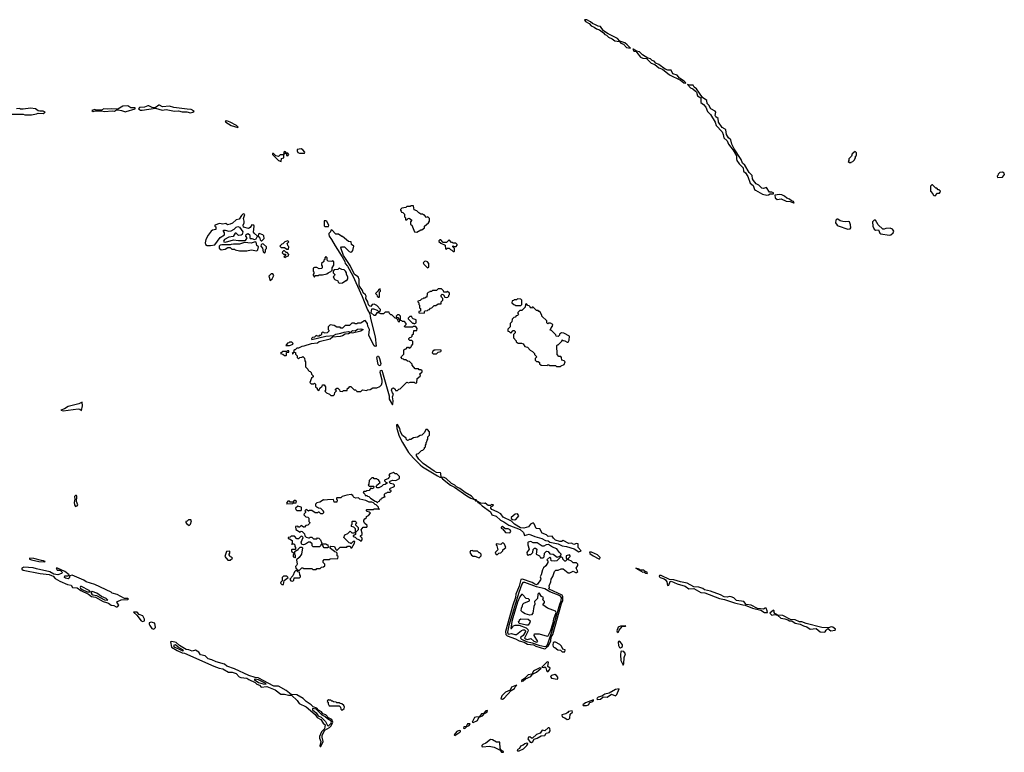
# Model space of a CAD drawing. Extents: x 2769579 to 2883812, y 684207 to 828660.
# Tile 503 of 505: x 2858824 to 2870658, y 810074 to 818875. Entities that reach past the tile are written whole.
import ezdxf

# ---------------------------------------------------------------- set-up
doc = ezdxf.new("R2010")
doc.units = 0

msp = doc.modelspace()

# ---------------------------------------------------------------- linework, layer by layer
at = {"layer": '0CON02XD'}
for points in [[(2866165, 818532), (2866125, 818575), (2866095, 818596), (2866036, 818616), (2866010, 818650), (2865896, 818706), (2865841, 818741), (2865805, 818794), (2865775, 818797), (2865745, 818815), (2865708, 818828), (2865685, 818850), (2865642, 818875), (2865612, 818875), (2865624, 818855), (2865668, 818828), (2865691, 818801), (2865727, 818787), (2865755, 818766), (2865793, 818753), (2865839, 818719), (2865855, 818699), (2865875, 818690), (2865899, 818665), (2865945, 818645), (2865975, 818621), (2866033, 818613), (2866050, 818595), (2866081, 818581), (2866115, 818540), (2866165, 818532)], [(2866825, 818112), (2866830, 818115), (2866810, 818135), (2866754, 818174), (2866725, 818209), (2866675, 818225), (2866655, 818269), (2866615, 818267), (2866582, 818282), (2866505, 818338), (2866471, 818351), (2866449, 818375), (2866425, 818386), (2866405, 818404), (2866374, 818414), (2866311, 818451), (2866275, 818487), (2866237, 818497), (2866195, 818522), (2866191, 818519), (2866205, 818497), (2866231, 818491), (2866242, 818482), (2866285, 818424), (2866312, 818412), (2866358, 818408), (2866412, 818352), (2866458, 818338), (2866505, 818298), (2866549, 818279), (2866635, 818212), (2866765, 818150), (2866805, 818117), (2866825, 818112)], [(2867805, 816767), (2867825, 816772), (2867845, 816782), (2867885, 816782), (2867882, 816795), (2867865, 816803), (2867835, 816804), (2867799, 816859), (2867765, 816847), (2867745, 816851), (2867709, 816889), (2867675, 816905), (2867642, 816942), (2867630, 816965), (2867628, 817005), (2867591, 817041), (2867537, 817127), (2867512, 817151), (2867494, 817195), (2867412, 817322), (2867381, 817381), (2867370, 817430), (2867344, 817454), (2867318, 817495), (2867310, 817550), (2867301, 817561), (2867265, 817578), (2867224, 817645), (2867217, 817687), (2867190, 817710), (2867183, 817724), (2867189, 817765), (2867184, 817775), (2867129, 817805), (2867108, 817848), (2867088, 817868), (2867082, 817905), (2867030, 817940), (2866993, 817993), (2866960, 818045), (2866930, 818065), (2866917, 818087), (2866878, 818088), (2866850, 818095), (2866885, 818056), (2866915, 818044), (2866948, 818018), (2866959, 818005), (2866971, 817961), (2867010, 817935), (2867009, 817879), (2867044, 817855), (2867069, 817825), (2867091, 817771), (2867128, 817735), (2867182, 817645), (2867194, 817605), (2867266, 817526), (2867280, 817495), (2867286, 817456), (2867325, 817421), (2867341, 817381), (2867398, 817308), (2867428, 817258), (2867438, 817238), (2867437, 817205), (2867444, 817185), (2867469, 817145), (2867518, 817095), (2867524, 817054), (2867545, 817036), (2867575, 816991), (2867603, 816913), (2867638, 816885), (2867656, 816836), (2867666, 816826), (2867750, 816780), (2867805, 816767)], [(2860095, 817770), (2860105, 817772), (2860210, 817805), (2860210, 817815), (2860158, 817818), (2860125, 817842), (2860065, 817838), (2860005, 817800), (2859925, 817806), (2859885, 817800), (2859835, 817803), (2859805, 817790), (2859745, 817790), (2859725, 817798), (2859692, 817785), (2859707, 817773), (2859735, 817780), (2859805, 817780), (2859845, 817773), (2859935, 817782), (2859965, 817778), (2859988, 817792), (2860005, 817792), (2860046, 817786), (2860095, 817770)], [(2860875, 817756), (2860905, 817764), (2860922, 817775), (2860885, 817798), (2860835, 817799), (2860675, 817820), (2860624, 817836), (2860540, 817830), (2860505, 817847), (2860495, 817847), (2860452, 817818), (2860415, 817820), (2860375, 817842), (2860365, 817842), (2860325, 817826), (2860265, 817819), (2860250, 817805), (2860275, 817790), (2860295, 817789), (2860455, 817812), (2860535, 817790), (2860585, 817797), (2860685, 817778), (2860731, 817781), (2860775, 817769), (2860833, 817767), (2860875, 817756)], [(2858695, 817739), (2858865, 817740), (2858885, 817732)], [(2858885, 817732), (2858965, 817733), (2859025, 817743), (2859046, 817754), (2859105, 817748), (2859130, 817765), (2859105, 817778), (2859065, 817777), (2859045, 817782), (2859015, 817806), (2858953, 817813), (2858865, 817800), (2858835, 817800), (2858825, 817808), (2858784, 817806)], [(2861445, 817580), (2861450, 817585), (2861428, 817605), (2861352, 817645), (2861315, 817659), (2861292, 817658), (2861302, 817645), (2861365, 817603), (2861445, 817580)], [(2861965, 817170), (2861972, 817208), (2862000, 817215), (2862000, 817260), (2862015, 817270), (2862030, 817270), (2862030, 817245), (2862045, 817240), (2862058, 817255), (2862045, 817270), (2862030, 817270), (2862018, 817288), (2862005, 817290), (2862000, 817285), (2862000, 817260), (2861985, 817250), (2861955, 817250), (2861935, 817230), (2861901, 817241), (2861875, 817268), (2861862, 817268), (2861863, 817255), (2861933, 817185), (2861965, 817170)], [(2862245, 817270), (2862250, 817285), (2862225, 817312), (2862205, 817322), (2862160, 817315), (2862158, 817298), (2862165, 817280), (2862185, 817270), (2862245, 817270)], [(2868815, 817160), (2868822, 817168), (2868838, 817172), (2868858, 817192), (2868860, 817205), (2868870, 817215), (2868870, 817235), (2868880, 817245), (2868880, 817275), (2868865, 817290), (2868830, 817265), (2868820, 817235), (2868790, 817205), (2868790, 817185), (2868782, 817172), (2868795, 817160), (2868815, 817160)], [(2870575, 816980), (2870635, 816983), (2870658, 817015), (2870655, 817030), (2870635, 817042), (2870602, 817038), (2870582, 817018), (2870580, 817005), (2870570, 816995), (2870575, 816980)], [(2869825, 816760), (2869855, 816790), (2869877, 816793), (2869888, 816802), (2869890, 816815), (2869875, 816830), (2869862, 816832), (2869845, 816850), (2869835, 816850), (2869795, 816890), (2869785, 816890), (2869770, 816875), (2869770, 816815), (2869800, 816785), (2869802, 816772), (2869812, 816762), (2869825, 816760)], [(2868125, 816674), (2868130, 816675), (2868125, 816689), (2868099, 816699), (2868075, 816719), (2868045, 816729), (2868015, 816755), (2867985, 816771), (2867955, 816774), (2867898, 816765), (2867904, 816734), (2867926, 816716), (2867975, 816722), (2868035, 816696), (2868085, 816691), (2868125, 816674)], [(2861115, 816163), (2861169, 816171), (2861232, 816258), (2861285, 816292), (2861287, 816315), (2861272, 816335), (2861273, 816347), (2861295, 816348), (2861336, 816336), (2861365, 816338), (2861402, 816358), (2861425, 816383), (2861445, 816392), (2861465, 816382), (2861506, 816326), (2861498, 816295), (2861485, 816286), (2861455, 816281), (2861425, 816310), (2861415, 816312), (2861389, 816271), (2861338, 816262), (2861284, 816236), (2861273, 816215), (2861277, 816207), (2861296, 816204), (2861395, 816232), (2861455, 816222), (2861536, 816224), (2861547, 816233), (2861557, 816255), (2861543, 816275), (2861547, 816295), (2861565, 816307), (2861584, 816294), (2861590, 816275), (2861588, 816255), (2861595, 816248), (2861615, 816248), (2861645, 816236), (2861666, 816244), (2861680, 816275), (2861641, 816311), (2861634, 816324), (2861641, 816395), (2861638, 816405), (2861615, 816412), (2861595, 816378), (2861575, 816368), (2861514, 816384), (2861508, 816405), (2861522, 816435), (2861523, 816455), (2861513, 816485), (2861529, 816535), (2861515, 816541), (2861505, 816538), (2861489, 816521), (2861460, 816480), (2861425, 816469), (2861380, 816430), (2861355, 816419), (2861322, 816412), (2861303, 816427), (2861265, 816420), (2861225, 816426), (2861170, 816405), (2861170, 816395), (2861180, 816385), (2861180, 816355), (2861143, 816347), (2861127, 816333), (2861088, 816285), (2861060, 816235), (2861053, 816195), (2861058, 816175), (2861075, 816163), (2861115, 816163)], [(2863595, 816322), (2863645, 816350), (2863655, 816350), (2863688, 816375), (2863690, 816395), (2863738, 816435), (2863748, 816455), (2863750, 816485), (2863728, 816508), (2863715, 816500), (2863685, 816530), (2863675, 816530), (2863665, 816540), (2863645, 816540), (2863620, 816555), (2863598, 816578), (2863565, 816590), (2863555, 816640), (2863525, 816640), (2863515, 816630), (2863475, 816630), (2863465, 816620), (2863415, 816610), (2863400, 816595), (2863400, 816585), (2863410, 816575), (2863412, 816562), (2863428, 816558), (2863448, 816538), (2863450, 816505), (2863460, 816495), (2863462, 816472), (2863475, 816470), (2863492, 816488), (2863505, 816490), (2863538, 816468), (2863520, 816445), (2863520, 816415), (2863538, 816408), (2863570, 816325), (2863595, 816322)], [(2862535, 816390), (2862540, 816405), (2862515, 816450), (2862505, 816460), (2862485, 816460), (2862485, 816400), (2862495, 816390), (2862535, 816390)], [(2868775, 816360), (2868805, 816362), (2868812, 816375), (2868810, 816410), (2868795, 816448), (2868785, 816452), (2868745, 816447), (2868715, 816450), (2868685, 816459), (2868655, 816478), (2868643, 816477), (2868633, 816467), (2868630, 816435), (2868647, 816407), (2868659, 816399), (2868775, 816360)], [(2869275, 816288), (2869295, 816292), (2869322, 816315), (2869330, 816335), (2869315, 816358), (2869285, 816370), (2869235, 816368), (2869215, 816358), (2869198, 816358), (2869141, 816411), (2869108, 816468), (2869092, 816468), (2869072, 816448), (2869078, 816395), (2869095, 816360), (2869108, 816348), (2869145, 816350), (2869161, 816311), (2869172, 816302), (2869275, 816288)], [(2861735, 816220), (2861760, 816245), (2861757, 816277), (2861745, 816290), (2861703, 816307), (2861695, 816300), (2861690, 816275), (2861704, 816264), (2861715, 816230), (2861725, 816220), (2861735, 816220)], [(2863305, 814250), (2863310, 814255), (2863313, 814295), (2863304, 814344), (2863317, 814377), (2863303, 814393), (2863294, 814424), (2863301, 814449), (2863315, 814452), (2863338, 814438), (2863342, 814422), (2863365, 814420), (2863382, 814438), (2863398, 814442), (2863475, 814520), (2863495, 814512), (2863515, 814520), (2863565, 814520), (2863575, 814510), (2863598, 814512), (2863600, 814565), (2863638, 814592), (2863640, 814605), (2863630, 814615), (2863660, 814645), (2863660, 814655), (2863645, 814670), (2863625, 814670), (2863615, 814680), (2863575, 814680), (2863540, 814725), (2863540, 814735), (2863508, 814768), (2863483, 814773), (2863465, 814790), (2863445, 814790), (2863438, 814798), (2863422, 814802), (2863410, 814815), (2863412, 814828), (2863440, 814855), (2863442, 814908), (2863452, 814918), (2863468, 814922), (2863485, 814940), (2863495, 814940), (2863505, 814930), (2863518, 814932), (2863530, 814945), (2863532, 814958), (2863550, 814975), (2863548, 815008), (2863535, 815020), (2863512, 815022), (2863500, 815035), (2863500, 815045), (2863512, 815058), (2863528, 815062), (2863540, 815075), (2863542, 815088), (2863558, 815102), (2863560, 815140), (2863598, 815142), (2863600, 815165), (2863585, 815190), (2863555, 815190), (2863545, 815180), (2863452, 815182), (2863450, 815195), (2863468, 815212), (2863470, 815225), (2863448, 815248), (2863425, 815250), (2863418, 815258), (2863402, 815262), (2863400, 815315), (2863385, 815330), (2863365, 815330), (2863350, 815315), (2863352, 815302), (2863368, 815298), (2863390, 815265), (2863385, 815240), (2863372, 815252), (2863368, 815268), (2863348, 815288), (2863335, 815290), (2863295, 815330), (2863285, 815330), (2863270, 815345), (2863265, 815360), (2863215, 815360), (2863195, 815340), (2863165, 815340), (2863142, 815352), (2863118, 815352), (2863095, 815320), (2863085, 815320), (2863050, 815355), (2863055, 815400), (2863075, 815402), (2863120, 815385), (2863135, 815370), (2863145, 815370), (2863159, 815381), (2863162, 815395), (2863115, 815442), (2863085, 815458), (2863060, 815455), (2863045, 815430), (2863030, 815435), (2863015, 815450), (2863008, 815485), (2862982, 815525), (2862988, 815555), (2862980, 815570), (2862952, 815592), (2862945, 815620), (2862909, 815675), (2862902, 815695), (2862902, 815755), (2862890, 815785), (2862847, 815815), (2862795, 815922), (2862714, 816044), (2862682, 816135), (2862692, 816148), (2862728, 816148), (2862785, 816090), (2862805, 816083), (2862815, 816088), (2862827, 816103), (2862840, 816155), (2862810, 816175), (2862808, 816208), (2862775, 816210), (2862705, 816270), (2862695, 816270), (2862655, 816298), (2862625, 816300), (2862575, 816350), (2862562, 816348), (2862560, 816325), (2862540, 816305), (2862538, 816295), (2862542, 816275), (2862573, 816235), (2862615, 816158), (2862698, 816028), (2862730, 815970), (2862737, 815945), (2862764, 815914), (2862828, 815798), (2862941, 815551), (2863005, 815388), (2863032, 815342), (2863040, 815285), (2863096, 815065), (2863109, 814951), (2863095, 814947), (2863079, 814959), (2863020, 815085), (2863029, 815155), (2863007, 815195), (2863003, 815225), (2862975, 815260), (2862962, 815258), (2862945, 815240), (2862935, 815240), (2862925, 815230), (2862885, 815230), (2862875, 815220), (2862855, 815220), (2862845, 815230), (2862815, 815230), (2862788, 815202), (2862735, 815200), (2862705, 815170), (2862685, 815170), (2862675, 815180), (2862635, 815180), (2862605, 815200), (2862555, 815210), (2862530, 815185), (2862530, 815155), (2862540, 815145), (2862540, 815135), (2862518, 815112), (2862485, 815110), (2862478, 815118), (2862465, 815120), (2862452, 815108), (2862450, 815095), (2862438, 815082), (2862425, 815080), (2862415, 815070), (2862385, 815080), (2862368, 815062), (2862342, 815058), (2862330, 815045), (2862333, 815033), (2862505, 815073), (2862595, 815082), (2862625, 815098), (2862685, 815109), (2862725, 815123), (2862775, 815130), (2862805, 815120), (2862825, 815140), (2862855, 815137), (2862885, 815156), (2862925, 815163), (2862950, 815155), (2862925, 815133), (2862825, 815110), (2862795, 815112), (2862775, 815101), (2862735, 815097), (2862705, 815078), (2862675, 815069), (2862585, 815060), (2862554, 815036), (2862425, 815006), (2862405, 814988), (2862325, 814980), (2862239, 814951), (2862215, 814950), (2862175, 814930), (2862155, 814928), (2862135, 814910), (2862125, 814910), (2862120, 814905), (2862120, 814880), (2862100, 814865), (2862108, 814862), (2862120, 814880), (2862138, 814878), (2862140, 814855), (2862158, 814838), (2862160, 814815), (2862175, 814800), (2862192, 814818), (2862215, 814820), (2862225, 814830), (2862248, 814808), (2862250, 814775), (2862260, 814765), (2862260, 814705), (2862288, 814678), (2862290, 814665), (2862302, 814652), (2862315, 814650), (2862328, 814638), (2862330, 814615), (2862350, 814595), (2862350, 814585), (2862332, 814568), (2862310, 814515), (2862325, 814500), (2862355, 814500), (2862368, 814508), (2862380, 814495), (2862380, 814465), (2862398, 814448), (2862400, 814435), (2862412, 814422), (2862428, 814432), (2862432, 814448), (2862458, 814472), (2862462, 814488), (2862485, 814490), (2862500, 814465), (2862500, 814425), (2862492, 814412), (2862512, 814392), (2862548, 814378), (2862565, 814360), (2862595, 814360), (2862608, 814372), (2862610, 814395), (2862630, 814415), (2862620, 814425), (2862620, 814435), (2862635, 814450), (2862648, 814448), (2862668, 814428), (2862672, 814412), (2862705, 814410), (2862715, 814420), (2862758, 814422), (2862762, 814448), (2862775, 814450), (2862792, 814468), (2862805, 814470), (2862845, 814430), (2862858, 814428), (2862870, 814415), (2862875, 814410), (2862925, 814410), (2862945, 814430), (2862995, 814420), (2863005, 814430), (2863037, 814433), (2863068, 814452), (2863115, 814452), (2863153, 814467), (2863171, 814489), (2863179, 814515), (2863179, 814545), (2863158, 814635), (2863161, 814659), (2863175, 814663), (2863264, 814355), (2863266, 814315), (2863305, 814250)], [(2861675, 816098), (2861685, 816110), (2861692, 816145), (2861674, 816164), (2861665, 816202), (2861655, 816206), (2861605, 816192), (2861525, 816198), (2861465, 816180), (2861395, 816180), (2861364, 816176), (2861355, 816170), (2861255, 816172), (2861235, 816168), (2861220, 816155), (2861222, 816132), (2861245, 816110), (2861295, 816120), (2861325, 816140), (2861355, 816140), (2861375, 816120), (2861405, 816120), (2861415, 816110), (2861465, 816100), (2861555, 816100), (2861605, 816110), (2861675, 816098)], [(2861765, 816072), (2861780, 816085), (2861780, 816115), (2861790, 816125), (2861790, 816145), (2861755, 816178), (2861738, 816182), (2861725, 816170), (2861722, 816155), (2861742, 816132), (2861748, 816085), (2861765, 816072)], [(2862055, 816120), (2862060, 816145), (2862050, 816155), (2862040, 816185), (2862060, 816205), (2862045, 816220), (2862012, 816208), (2861988, 816182), (2861975, 816180), (2861950, 816155), (2861965, 816140), (2862005, 816140), (2862035, 816120), (2862055, 816120)], [(2864045, 816090), (2864050, 816095), (2864050, 816125), (2864030, 816145), (2864030, 816155), (2864035, 816160), (2864045, 816150), (2864068, 816152), (2864080, 816165), (2864080, 816175), (2864065, 816190), (2864035, 816190), (2864025, 816200), (2864015, 816200), (2863985, 816230), (2863955, 816200), (2863915, 816200), (2863885, 816230), (2863875, 816230), (2863862, 816218), (2863862, 816212), (2863885, 816190), (2863938, 816168), (2863942, 816122), (2863955, 816120), (2863965, 816130), (2863985, 816130), (2864003, 816113), (2864018, 816108), (2864032, 816092), (2864045, 816090)], [(2862015, 816020), (2862022, 816028), (2862055, 816040), (2862060, 816055), (2862038, 816078), (2862025, 816080), (2862008, 816098), (2861995, 816100), (2861982, 816088), (2861980, 816075), (2861995, 816060), (2862018, 816058), (2862018, 816042), (2862000, 816025), (2862015, 816020)], [(2862365, 815780), (2862375, 815800), (2862415, 815800), (2862425, 815810), (2862465, 815810), (2862517, 815823), (2862530, 815835), (2862565, 815850), (2862580, 815865), (2862580, 815895), (2862600, 815925), (2862598, 815968), (2862585, 815980), (2862575, 815970), (2862533, 815973), (2862520, 815985), (2862520, 816015), (2862505, 816030), (2862490, 816015), (2862490, 815995), (2862480, 815985), (2862478, 815972), (2862450, 815945), (2862450, 815925), (2862460, 815915), (2862460, 815895), (2862450, 815885), (2862425, 815880), (2862395, 815900), (2862365, 815900), (2862352, 815888), (2862350, 815855), (2862360, 815845), (2862360, 815825), (2862350, 815815), (2862350, 815805), (2862365, 815780)], [(2863725, 815892), (2863742, 815908), (2863743, 815945), (2863725, 815968), (2863705, 815976), (2863688, 815972), (2863673, 815955), (2863679, 815939), (2863725, 815892)], [(2861835, 815740), (2861857, 815763), (2861877, 815803), (2861865, 815820), (2861845, 815820), (2861820, 815795), (2861835, 815740)], [(2862665, 815710), (2862705, 815712), (2862745, 815740), (2862755, 815740), (2862769, 815761), (2862768, 815785), (2862750, 815815), (2862750, 815835), (2862741, 815855), (2862725, 815871), (2862694, 815874), (2862665, 815888), (2862647, 815873), (2862602, 815868), (2862590, 815855), (2862593, 815833), (2862610, 815815), (2862608, 815802), (2862590, 815785), (2862600, 815775), (2862602, 815762), (2862612, 815752), (2862648, 815738), (2862652, 815722), (2862665, 815710)], [(2863145, 815540), (2863150, 815545), (2863148, 815602), (2863160, 815615), (2863155, 815640), (2863140, 815635), (2863128, 815612), (2863100, 815585), (2863118, 815568), (2863120, 815555), (2863135, 815540), (2863145, 815540)], [(2863685, 815350), (2863692, 815378), (2863725, 815380), (2863735, 815390), (2863748, 815392), (2863762, 815408), (2863778, 815412), (2863805, 815440), (2863825, 815440), (2863855, 815460), (2863888, 815462), (2863890, 815485), (2863910, 815505), (2863910, 815525), (2863893, 815543), (2863890, 815555), (2863890, 815565), (2863902, 815578), (2863918, 815568), (2863935, 815540), (2863955, 815538), (2863968, 815542), (2863980, 815555), (2863980, 815565), (2863990, 815575), (2863988, 815588), (2863965, 815610), (2863955, 815600), (2863922, 815602), (2863918, 815618), (2863895, 815640), (2863855, 815640), (2863835, 815620), (2863785, 815620), (2863775, 815610), (2863755, 815610), (2863748, 815602), (2863732, 815598), (2863720, 815585), (2863718, 815542), (2863705, 815540), (2863695, 815530), (2863675, 815530), (2863668, 815522), (2863652, 815518), (2863638, 815502), (2863610, 815495), (2863610, 815485), (2863620, 815475), (2863620, 815455), (2863630, 815445), (2863630, 815415), (2863640, 815405), (2863640, 815375), (2863622, 815368), (2863622, 815352), (2863685, 815350)], [(2864845, 815440), (2864860, 815455), (2864860, 815505), (2864848, 815518), (2864805, 815520), (2864795, 815510), (2864765, 815510), (2864758, 815502), (2864742, 815498), (2864740, 815475), (2864762, 815452), (2864775, 815450), (2864785, 815440), (2864845, 815440)], [(2865325, 814710), (2865332, 814718), (2865368, 814732), (2865380, 814765), (2865368, 814778), (2865340, 814785), (2865337, 814817), (2865328, 814828), (2865305, 814830), (2865282, 814852), (2865278, 814962), (2865285, 814970), (2865295, 814970), (2865338, 815012), (2865345, 815030), (2865355, 815020), (2865377, 815017), (2865405, 815000), (2865415, 815000), (2865428, 815025), (2865430, 815075), (2865365, 815108), (2865335, 815112), (2865312, 815098), (2865310, 815085), (2865295, 815070), (2865272, 815072), (2865268, 815088), (2865215, 815140), (2865200, 815145), (2865210, 815175), (2865227, 815193), (2865230, 815215), (2865205, 815230), (2865185, 815230), (2865172, 815222), (2865160, 815235), (2865158, 815258), (2865100, 815315), (2865100, 815325), (2865075, 815370), (2865065, 815370), (2865055, 815380), (2865035, 815380), (2864995, 815420), (2864985, 815420), (2864975, 815410), (2864962, 815412), (2864960, 815425), (2864948, 815438), (2864932, 815442), (2864915, 815460), (2864902, 815458), (2864898, 815422), (2864858, 815382), (2864835, 815380), (2864812, 815358), (2864810, 815345), (2864820, 815335), (2864808, 815322), (2864792, 815318), (2864778, 815302), (2864762, 815298), (2864742, 815278), (2864740, 815245), (2864720, 815225), (2864720, 815185), (2864692, 815158), (2864692, 815132), (2864708, 815128), (2864725, 815110), (2864755, 815140), (2864765, 815140), (2864778, 815128), (2864778, 815112), (2864760, 815095), (2864760, 815055), (2864790, 815015), (2864790, 815005), (2864815, 814990), (2864855, 814990), (2864875, 814980), (2864895, 814950), (2864925, 814940), (2864960, 814905), (2864988, 814888), (2865010, 814865), (2865012, 814852), (2865040, 814825), (2865020, 814805), (2865020, 814785), (2865035, 814770), (2865055, 814770), (2865070, 814755), (2865072, 814742), (2865093, 814723), (2865165, 814720), (2865172, 814728), (2865185, 814730), (2865195, 814720), (2865265, 814720), (2865275, 814710), (2865325, 814710)], [(2863565, 815220), (2863590, 815235), (2863588, 815268), (2863552, 815282), (2863540, 815295), (2863538, 815308), (2863512, 815308), (2863492, 815288), (2863492, 815282), (2863545, 815230), (2863555, 815230), (2863565, 815220)], [(2862022, 814962), (2862065, 814962), (2862110, 814975), (2862108, 814988), (2862095, 815000), (2862065, 815000), (2862058, 814992), (2862042, 814988), (2862022, 814962)], [(2862025, 814840), (2862030, 814845), (2862032, 814878), (2862058, 814882), (2862057, 814897), (2862043, 814897), (2862035, 814890), (2861985, 814888), (2861960, 814865), (2861988, 814858), (2862005, 814840), (2862025, 814840)], [(2863835, 814860), (2863855, 814880), (2863885, 814890), (2863890, 814895), (2863888, 814905), (2863815, 814910), (2863808, 814902), (2863795, 814900), (2863782, 814872), (2863795, 814860), (2863835, 814860)], [(2863155, 814717), (2863145, 814719), (2863133, 814733), (2863118, 814815), (2863125, 814833), (2863135, 814833), (2863149, 814805), (2863163, 814745), (2863162, 814728), (2863155, 814717)], [(2859345, 814178), (2859525, 814202), (2859546, 814196), (2859565, 814180), (2859578, 814238), (2859575, 814282), (2859535, 814259), (2859405, 814228), (2859361, 814199), (2859320, 814185), (2859345, 814178)], [(2865545, 812483), (2865570, 812495), (2865537, 812535), (2865535, 812580), (2865515, 812582), (2865485, 812572), (2865455, 812588), (2865425, 812582), (2865357, 812617), (2865335, 812607), (2865315, 812607), (2865264, 812624), (2865238, 812645), (2865225, 812670), (2865175, 812668), (2865155, 812688), (2865105, 812708), (2865075, 812760), (2865032, 812762), (2865008, 812818), (2864995, 812830), (2864964, 812816), (2864937, 812783), (2864884, 812766), (2864842, 812772), (2864772, 812815), (2864735, 812850), (2864635, 812900), (2864605, 812938), (2864564, 812964), (2864500, 812990), (2864488, 813005), (2864488, 813022), (2864510, 813035), (2864518, 813048), (2864495, 813050), (2864482, 813038), (2864455, 813038), (2864417, 813067), (2864405, 813062), (2864368, 813068), (2864320, 813090), (2864308, 813105), (2864290, 813110), (2864255, 813152), (2864176, 813196), (2864115, 813242), (2864073, 813263), (2864055, 813282), (2864014, 813304), (2863950, 813365), (2863926, 813376), (2863890, 813380), (2863887, 813425), (2863881, 813431), (2863834, 813434), (2863805, 813450), (2863673, 813545), (2863622, 813595), (2863590, 813645), (2863602, 813658), (2863618, 813662), (2863652, 813698), (2863668, 813702), (2863688, 813722), (2863690, 813735), (2863700, 813745), (2863700, 813765), (2863710, 813775), (2863710, 813795), (2863717, 813803), (2863720, 813825), (2863730, 813835), (2863730, 813865), (2863750, 813885), (2863750, 813925), (2863725, 813950), (2863705, 813950), (2863690, 813915), (2863657, 813883), (2863635, 813880), (2863605, 813860), (2863555, 813850), (2863525, 813830), (2863505, 813830), (2863498, 813822), (2863485, 813820), (2863470, 813835), (2863468, 813848), (2863425, 813878), (2863399, 813925), (2863393, 813965), (2863365, 814010), (2863354, 814006), (2863355, 813962), (2863385, 813873), (2863425, 813795), (2863496, 813675), (2863555, 813606), (2863635, 813528), (2863666, 813505), (2863845, 813394), (2863875, 813380), (2863890, 813380), (2863905, 813360), (2864003, 813285), (2864050, 813260), (2864198, 813155), (2864245, 813127), (2864290, 813110), (2864300, 813095), (2864320, 813090), (2864330, 813075), (2864348, 813068), (2864382, 813035), (2864483, 812963), (2864500, 812925), (2864551, 812911), (2864604, 812864), (2864644, 812844), (2864703, 812803), (2864840, 812750), (2864880, 812715), (2864890, 812680), (2864945, 812694), (2865015, 812666), (2865101, 812641), (2865145, 812620), (2865175, 812614), (2865195, 812600), (2865295, 812580), (2865345, 812556), (2865395, 812546), (2865487, 812517), (2865545, 812483)], [(2863125, 813070), (2863132, 813088), (2863148, 813092), (2863152, 813108), (2863168, 813112), (2863172, 813128), (2863185, 813130), (2863195, 813140), (2863218, 813142), (2863210, 813155), (2863210, 813175), (2863222, 813188), (2863235, 813190), (2863245, 813200), (2863275, 813200), (2863288, 813212), (2863288, 813218), (2863272, 813222), (2863272, 813238), (2863282, 813248), (2863318, 813262), (2863328, 813272), (2863328, 813285), (2863316, 813296), (2863278, 813305), (2863268, 813322), (2863278, 813332), (2863305, 813342), (2863345, 813340), (2863390, 813365), (2863388, 813388), (2863358, 813418), (2863335, 813420), (2863315, 813440), (2863308, 813432), (2863272, 813418), (2863260, 813405), (2863270, 813395), (2863270, 813385), (2863260, 813375), (2863258, 813362), (2863210, 813345), (2863210, 813335), (2863225, 813320), (2863240, 813315), (2863232, 813305), (2863215, 813292), (2863192, 813288), (2863174, 813266), (2863139, 813251), (2863122, 813252), (2863108, 813265), (2863116, 813284), (2863158, 813315), (2863138, 813348), (2863125, 813350), (2863115, 813360), (2863085, 813360), (2863075, 813370), (2863055, 813370), (2863022, 813338), (2863020, 813295), (2863012, 813282), (2863025, 813270), (2863075, 813270), (2863080, 813265), (2863078, 813245), (2863055, 813240), (2863045, 813250), (2863025, 813220), (2862994, 813216), (2862982, 813208), (2862960, 813205), (2862950, 813195), (2862970, 813175), (2862975, 813160), (2862995, 813160), (2863002, 813152), (2863018, 813148), (2863040, 813125), (2863095, 813090), (2863108, 813088), (2863125, 813070)], [(2859495, 813028), (2859515, 813033), (2859522, 813045), (2859507, 813085), (2859512, 813145), (2859505, 813160), (2859495, 813160), (2859482, 813145), (2859488, 813115), (2859480, 813075), (2859482, 813045), (2859495, 813028)], [(2862035, 813060), (2862105, 813062), (2862115, 813070), (2862148, 813072), (2862150, 813085), (2862135, 813100), (2862122, 813098), (2862105, 813080), (2862075, 813080), (2862065, 813090), (2862045, 813090), (2862030, 813065), (2862035, 813060)], [(2862185, 812260), (2862215, 812290), (2862225, 812290), (2862235, 812280), (2862335, 812280), (2862345, 812270), (2862385, 812270), (2862395, 812280), (2862435, 812280), (2862452, 812298), (2862475, 812300), (2862490, 812315), (2862490, 812335), (2862470, 812355), (2862470, 812375), (2862485, 812390), (2862545, 812390), (2862555, 812400), (2862648, 812402), (2862650, 812425), (2862640, 812435), (2862638, 812468), (2862628, 812478), (2862612, 812482), (2862598, 812498), (2862582, 812502), (2862552, 812532), (2862565, 812550), (2862608, 812548), (2862622, 812512), (2862635, 812500), (2862675, 812540), (2862755, 812540), (2862765, 812550), (2862795, 812550), (2862802, 812532), (2862815, 812530), (2862848, 812585), (2862850, 812605), (2862832, 812608), (2862805, 812580), (2862798, 812588), (2862782, 812592), (2862720, 812655), (2862732, 812688), (2862768, 812702), (2862795, 812730), (2862815, 812710), (2862845, 812710), (2862860, 812720), (2862858, 812692), (2862848, 812682), (2862832, 812678), (2862832, 812672), (2862842, 812662), (2862855, 812660), (2862875, 812638), (2862907, 812627), (2862928, 812612), (2862940, 812625), (2862940, 812645), (2862920, 812665), (2862920, 812675), (2862938, 812692), (2862940, 812705), (2862928, 812745), (2862952, 812778), (2862995, 812780), (2863000, 812785), (2862998, 812798), (2862966, 812826), (2862958, 812845), (2862958, 812862), (2862970, 812880), (2862990, 812895), (2862992, 812908), (2863015, 812920), (2863040, 812945), (2863028, 812958), (2863000, 812965), (2862990, 812975), (2862990, 812985), (2862995, 812990), (2863075, 812990), (2863085, 813000), (2863140, 813000), (2863145, 812990), (2863150, 812995), (2863140, 813000), (2863138, 813018), (2863108, 813048), (2863095, 813050), (2863075, 813070), (2863055, 813078), (2863025, 813078), (2862985, 813100), (2862913, 813113), (2862895, 813130), (2862865, 813128), (2862843, 813133), (2862830, 813145), (2862828, 813158), (2862809, 813169), (2862755, 813162), (2862700, 813145), (2862685, 813130), (2862635, 813130), (2862630, 813125), (2862630, 813115), (2862640, 813105), (2862635, 813080), (2862605, 813080), (2862595, 813110), (2862525, 813108), (2862485, 813102), (2862474, 813106), (2862432, 813078), (2862395, 813070), (2862380, 813055), (2862380, 813035), (2862392, 813022), (2862405, 813020), (2862415, 813010), (2862438, 813008), (2862470, 812975), (2862470, 812965), (2862480, 812955), (2862465, 812940), (2862445, 812940), (2862425, 812960), (2862415, 812960), (2862405, 812950), (2862375, 812950), (2862335, 812980), (2862305, 812980), (2862295, 812970), (2862265, 812990), (2862250, 812975), (2862260, 812965), (2862260, 812955), (2862242, 812938), (2862240, 812925), (2862262, 812902), (2862285, 812900), (2862298, 812888), (2862300, 812845), (2862310, 812835), (2862308, 812822), (2862288, 812802), (2862262, 812798), (2862245, 812780), (2862235, 812780), (2862205, 812800), (2862185, 812780), (2862175, 812780), (2862165, 812790), (2862140, 812785), (2862142, 812752), (2862195, 812720), (2862205, 812730), (2862218, 812728), (2862248, 812698), (2862250, 812675), (2862265, 812660), (2862295, 812650), (2862305, 812650), (2862315, 812660), (2862335, 812660), (2862355, 812640), (2862395, 812640), (2862405, 812650), (2862418, 812648), (2862438, 812628), (2862450, 812595), (2862460, 812585), (2862442, 812568), (2862440, 812555), (2862428, 812542), (2862352, 812542), (2862340, 812555), (2862338, 812578), (2862315, 812600), (2862295, 812600), (2862257, 812573), (2862235, 812567), (2862215, 812570), (2862207, 812597), (2862230, 812655), (2862215, 812670), (2862202, 812668), (2862175, 812640), (2862155, 812640), (2862125, 812670), (2862085, 812670), (2862075, 812660), (2862050, 812655), (2862052, 812642), (2862065, 812640), (2862098, 812618), (2862100, 812580), (2862090, 812575), (2862095, 812570), (2862100, 812580), (2862118, 812578), (2862130, 812565), (2862130, 812545), (2862140, 812535), (2862138, 812512), (2862095, 812510), (2862090, 812505), (2862092, 812492), (2862120, 812465), (2862120, 812455), (2862110, 812445), (2862112, 812422), (2862125, 812420), (2862135, 812410), (2862140, 812415), (2862140, 812435), (2862130, 812455), (2862132, 812488), (2862145, 812500), (2862170, 812505), (2862170, 812515), (2862195, 812540), (2862215, 812540), (2862222, 812532), (2862212, 812455), (2862184, 812416), (2862150, 812385), (2862157, 812335), (2862151, 812319), (2862138, 812305), (2862142, 812285), (2862162, 812262), (2862185, 812260)], [(2862205, 812980), (2862210, 812985), (2862210, 813015), (2862205, 813020), (2862165, 813030), (2862140, 813005), (2862142, 812992), (2862155, 812980), (2862205, 812980)], [(2860855, 812800), (2860865, 812802), (2860877, 812813), (2860888, 812855), (2860880, 812865), (2860854, 812866), (2860835, 812850), (2860822, 812848), (2860820, 812835), (2860835, 812810), (2860845, 812810), (2860855, 812800)], [(2864775, 812868), (2864785, 812872), (2864822, 812915), (2864807, 812937), (2864780, 812935), (2864730, 812895), (2864732, 812882), (2864745, 812870), (2864775, 812868)], [(2862865, 812720), (2862860, 812720), (2862858, 812758), (2862838, 812778), (2862810, 812785), (2862810, 812805), (2862820, 812815), (2862820, 812845), (2862825, 812850), (2862855, 812850), (2862868, 812838), (2862870, 812825), (2862860, 812815), (2862860, 812805), (2862890, 812775), (2862890, 812745), (2862865, 812720)], [(2864715, 812712), (2864728, 812725), (2864720, 812745), (2864695, 812757), (2864658, 812758), (2864625, 812788), (2864612, 812778), (2864610, 812765), (2864628, 812758), (2864663, 812713), (2864715, 812712)], [(2862525, 812530), (2862485, 812530), (2862470, 812545), (2862470, 812555), (2862460, 812565), (2862460, 812580), (2862505, 812580), (2862515, 812570), (2862528, 812568), (2862530, 812535), (2862525, 812530)], [(2864565, 812450), (2864582, 812468), (2864605, 812470), (2864630, 812495), (2864630, 812505), (2864667, 812533), (2864650, 812575), (2864638, 812588), (2864625, 812590), (2864605, 812572), (2864552, 812578), (2864550, 812565), (2864560, 812555), (2864570, 812505), (2864542, 812478), (2864540, 812465), (2864552, 812452), (2864565, 812450)], [(2865085, 812410), (2865115, 812412), (2865127, 812423), (2865130, 812465), (2865155, 812490), (2865175, 812488), (2865195, 812460), (2865235, 812453), (2865285, 812420), (2865318, 812432), (2865330, 812445), (2865330, 812455), (2865307, 812477), (2865280, 812520), (2865228, 812538), (2865179, 812569), (2865150, 812565), (2865125, 812550), (2865105, 812552), (2865045, 812590), (2864995, 812592), (2864965, 812608), (2864935, 812600), (2864930, 812595), (2864930, 812565), (2864948, 812515), (2864920, 812475), (2864922, 812452), (2864935, 812440), (2864945, 812450), (2864965, 812450), (2864990, 812475), (2864995, 812510), (2865013, 812527), (2865025, 812528), (2865040, 812515), (2865030, 812455), (2865070, 812435), (2865085, 812410)], [(2859125, 812362), (2859130, 812365), (2859110, 812375), (2859085, 812377), (2858995, 812403), (2858940, 812405), (2858940, 812395), (2858965, 812384), (2859055, 812367), (2859125, 812362)], [(2861355, 812380), (2861380, 812405), (2861368, 812418), (2861352, 812422), (2861350, 812435), (2861340, 812445), (2861340, 812455), (2861350, 812465), (2861350, 812485), (2861345, 812490), (2861310, 812485), (2861290, 812425), (2861325, 812380), (2861355, 812380)], [(2864345, 812410), (2864370, 812435), (2864370, 812455), (2864355, 812470), (2864345, 812470), (2864325, 812490), (2864275, 812490), (2864265, 812500), (2864240, 812495), (2864233, 812473), (2864255, 812442), (2864275, 812430), (2864295, 812430), (2864345, 812410)], [(2865132, 811318), (2865145, 811322), (2865178, 811352), (2865206, 811414), (2865212, 811455), (2865230, 811490), (2865335, 811863), (2865352, 811899), (2865352, 811945), (2865343, 811963), (2865188, 812035), (2865183, 812045), (2865190, 812055), (2865188, 812075), (2865207, 812123), (2865212, 812155), (2865232, 812185), (2865253, 812247), (2865268, 812262), (2865295, 812262), (2865331, 812279), (2865355, 812278), (2865415, 812228), (2865435, 812228), (2865475, 812248), (2865505, 812232), (2865517, 812233), (2865530, 812245), (2865513, 812285), (2865532, 812318), (2865532, 812332), (2865515, 812348), (2865475, 812350), (2865455, 812370), (2865420, 812385), (2865420, 812405), (2865440, 812425), (2865440, 812435), (2865430, 812445), (2865392, 812435), (2865390, 812405), (2865400, 812395), (2865400, 812385), (2865385, 812370), (2865375, 812370), (2865350, 812395), (2865350, 812405), (2865338, 812418), (2865325, 812420), (2865278, 812372), (2865255, 812368), (2865212, 812372), (2865208, 812405), (2865195, 812420), (2865160, 812385), (2865170, 812375), (2865170, 812355), (2865147, 812315), (2865119, 812291), (2865106, 812264), (2865093, 812205), (2865078, 812182), (2865086, 812156), (2865083, 812145), (2865048, 812092), (2865035, 812087), (2865015, 812092), (2864982, 812112), (2864865, 812153), (2864845, 812148), (2864825, 812068), (2864786, 811974), (2864784, 811935), (2864749, 811841), (2864664, 811525), (2864667, 811487), (2864682, 811472), (2864782, 811435), (2864825, 811411), (2864885, 811396), (2864925, 811374), (2864998, 811365), (2865028, 811348), (2865132, 811318)], [(2865785, 812398), (2865795, 812400), (2865800, 812415), (2865768, 812445), (2865695, 812478), (2865672, 812478), (2865675, 812463), (2865717, 812435), (2865785, 812398)], [(2859985, 811820), (2859995, 811822), (2860005, 811827), (2860014, 811845), (2859992, 811875), (2859998, 811885), (2860045, 811904), (2860122, 811908), (2860130, 811915), (2860122, 811922), (2860085, 811922), (2859995, 811971), (2859935, 811986), (2859925, 811996), (2859725, 812089), (2859622, 812122), (2859595, 812141), (2859455, 812201), (2859427, 812193), (2859417, 812165), (2859405, 812157), (2859375, 812164), (2859364, 812175), (2859367, 812193), (2859405, 812192), (2859420, 812205), (2859368, 812245), (2859280, 812285), (2859262, 812285), (2859275, 812261), (2859312, 812262), (2859337, 812235), (2859328, 812222), (2859283, 812207), (2859234, 812214), (2859185, 812243), (2859025, 812278), (2858985, 812291), (2858874, 812296), (2858850, 812285), (2858851, 812275), (2858865, 812262), (2859070, 812220), (2859178, 812208), (2859208, 812198), (2859225, 812190), (2859252, 812162), (2859305, 812131), (2859399, 812089), (2859441, 812081), (2859458, 812055), (2859515, 812051), (2859558, 812018), (2859650, 811975), (2859687, 811947), (2859735, 811939), (2859825, 811884), (2859868, 811875), (2859893, 811865), (2859925, 811842), (2859955, 811838), (2859985, 811820)], [(2866365, 812223), (2866370, 812235), (2866338, 812248), (2866325, 812260), (2866280, 812260), (2866268, 812275), (2866230, 812285), (2866315, 812238), (2866325, 812240), (2866350, 812225), (2866365, 812223)], [(2861995, 812090), (2862002, 812138), (2862050, 812175), (2862035, 812190), (2861995, 812190), (2861980, 812175), (2861980, 812135), (2861962, 812118), (2861960, 812105), (2861975, 812090), (2861995, 812090)], [(2862105, 812130), (2862117, 812143), (2862122, 812168), (2862185, 812170), (2862198, 812182), (2862200, 812195), (2862190, 812205), (2862188, 812238), (2862165, 812240), (2862145, 812260), (2862125, 812240), (2862108, 812192), (2862070, 812155), (2862082, 812135), (2862105, 812130)], [(2867805, 811753), (2867810, 811755), (2867807, 811775), (2867795, 811807), (2867785, 811807), (2867765, 811792), (2867693, 811803), (2867615, 811843), (2867555, 811848), (2867526, 811886), (2867438, 811898), (2867405, 811930), (2867375, 811941), (2867356, 811944), (2867325, 811937), (2867291, 811941), (2867246, 811966), (2867125, 812011), (2867056, 812026), (2867035, 812040), (2866985, 812059), (2866925, 812063), (2866847, 812107), (2866765, 812120), (2866685, 812146), (2866635, 812148), (2866535, 812197), (2866513, 812197), (2866510, 812185), (2866520, 812175), (2866569, 812159), (2866587, 812147), (2866602, 812122), (2866608, 812078), (2866625, 812082), (2866640, 812125), (2866655, 812130), (2866725, 812097), (2866820, 812070), (2866865, 812039), (2866925, 812040), (2866953, 812025), (2867010, 811995), (2867060, 811990), (2867233, 811923), (2867295, 811910), (2867415, 811869), (2867514, 811844), (2867542, 811842), (2867630, 811805), (2867732, 811782), (2867775, 811753), (2867805, 811753)], [(2859635, 812002), (2859665, 812003), (2859670, 812005), (2859658, 812018), (2859565, 812066), (2859554, 812065), (2859550, 812055), (2859554, 812045), (2859575, 812029), (2859635, 812002)], [(2865135, 811346), (2865155, 811350), (2865167, 811365), (2865220, 811520), (2865315, 811855), (2865332, 811895), (2865336, 811935), (2865321, 811955), (2865195, 812002), (2865136, 812036), (2865035, 812060), (2864895, 812115), (2864871, 812115), (2864858, 812095), (2864822, 811995), (2864703, 811597), (2864685, 811515), (2864695, 811494), (2864735, 811500), (2864773, 811487), (2864795, 811488), (2864855, 811538), (2864874, 811546), (2864890, 811545), (2864903, 811535), (2864902, 811525), (2864875, 811476), (2864847, 811455), (2864844, 811445), (2864853, 811433), (2864915, 811404), (2864985, 811390), (2865065, 811360), (2865135, 811346)], [(2859885, 811902), (2859865, 811921), (2859806, 811946), (2859750, 811985), (2859696, 812004), (2859678, 811995), (2859689, 811975), (2859704, 811965), (2859748, 811958), (2859845, 811904), (2859885, 811902)], [(2865035, 811398), (2865045, 811400), (2865050, 811405), (2865008, 811478), (2865010, 811495), (2865066, 811496), (2865165, 811470), (2865175, 811473), (2865205, 811528), (2865235, 811628), (2865243, 811677), (2865270, 811755), (2865265, 811771), (2865168, 811805), (2865110, 811845), (2865130, 811875), (2865130, 811885), (2865112, 811905), (2865120, 811935), (2865097, 811947), (2865068, 811988), (2865051, 811975), (2865048, 811922), (2865010, 811885), (2865014, 811855), (2865004, 811825), (2864993, 811745), (2864973, 811727), (2864955, 811721), (2864899, 811739), (2864867, 811757), (2864850, 811775), (2864853, 811807), (2864867, 811833), (2864870, 811855), (2864883, 811867), (2864950, 811895), (2864950, 811905), (2864938, 811918), (2864912, 811922), (2864865, 811970), (2864855, 811970), (2864835, 811942), (2864805, 811877), (2864751, 811689), (2864738, 811645), (2864725, 811560), (2864735, 811560), (2864757, 811593), (2864777, 811603), (2864825, 811602), (2864910, 811570), (2864930, 811550), (2864934, 811535), (2864890, 811445), (2864902, 811435), (2864925, 811430), (2864965, 811440), (2865005, 811408), (2865035, 811398)], [(2860305, 811646), (2860325, 811652), (2860324, 811675), (2860305, 811713), (2860259, 811729), (2860236, 811756), (2860192, 811758), (2860233, 811723), (2860285, 811653), (2860305, 811646)], [(2864915, 811600), (2864825, 811620), (2864820, 811645), (2864830, 811655), (2864830, 811665), (2864845, 811678), (2864935, 811672), (2864957, 811655), (2864954, 811635), (2864935, 811603), (2864915, 811600)], [(2868495, 811517), (2868505, 811522), (2868515, 811542), (2868535, 811560), (2868574, 811534), (2868625, 811540), (2868630, 811555), (2868595, 811577), (2868575, 811582), (2868545, 811570), (2868465, 811574), (2868275, 811621), (2868225, 811643), (2868195, 811643), (2868145, 811666), (2868088, 811668), (2867996, 811716), (2867930, 811720), (2867930, 811725), (2867900, 811740), (2867892, 811755), (2867892, 811775), (2867885, 811780), (2867840, 811745), (2867863, 811723), (2867895, 811730), (2867930, 811720), (2867970, 811685), (2868019, 811679), (2868057, 811667), (2868075, 811652), (2868105, 811652), (2868144, 811624), (2868205, 811614), (2868245, 811592), (2868285, 811582), (2868325, 811554), (2868395, 811561), (2868445, 811519), (2868495, 811517)], [(2860435, 811553), (2860457, 811575), (2860446, 811625), (2860405, 811637), (2860380, 811630), (2860378, 811615), (2860387, 811597), (2860412, 811562), (2860435, 811553)], [(2866015, 811512), (2866030, 811540), (2866070, 811590), (2866105, 811590), (2866110, 811595), (2866045, 811591), (2866015, 811576), (2866001, 811535), (2866005, 811520), (2866015, 811512)], [(2862435, 810142), (2862445, 810143), (2862470, 810205), (2862458, 810255), (2862459, 810281), (2862492, 810338), (2862548, 810372), (2862568, 810392), (2862588, 810435), (2862576, 810466), (2862535, 810488), (2862503, 810523), (2862467, 810537), (2862450, 810560), (2862415, 810581), (2862395, 810604), (2862351, 810621), (2862325, 810645), (2862265, 810685), (2862229, 810719), (2862156, 810766), (2862088, 810768), (2862027, 810817), (2861935, 810867), (2861879, 810869), (2861689, 810969), (2861655, 810974), (2861578, 810998), (2861405, 811075), (2861315, 811109), (2861285, 811131), (2861185, 811160), (2861135, 811184), (2861088, 811195), (2861051, 811231), (2860995, 811244), (2860976, 811276), (2860935, 811300), (2860895, 811289), (2860855, 811306), (2860825, 811310), (2860744, 811355), (2860705, 811392), (2860654, 811406), (2860635, 811400), (2860648, 811338), (2860716, 811296), (2860775, 811269), (2860805, 811264), (2861157, 811107), (2861223, 811083), (2861265, 811076), (2861335, 811038), (2861376, 811036), (2861425, 811020), (2861462, 810982), (2861482, 810972), (2861555, 810964), (2861577, 810947), (2861655, 810912), (2861675, 810893), (2861705, 810880), (2861725, 810858), (2861795, 810864), (2861895, 810826), (2861963, 810773), (2862005, 810771), (2862055, 810760), (2862092, 810762), (2862158, 810695), (2862181, 810661), (2862265, 810618), (2862375, 810528), (2862400, 810490), (2862445, 810468), (2862470, 810425), (2862496, 810405), (2862486, 810354), (2862452, 810318), (2862427, 810263), (2862426, 810245), (2862444, 810205), (2862432, 810152), (2862435, 810142)], [(2860785, 811291), (2860793, 811295), (2860786, 811305), (2860728, 811338), (2860695, 811364), (2860674, 811356), (2860676, 811345), (2860689, 811335), (2860785, 811291)], [(2865375, 811280), (2865380, 811305), (2865352, 811312), (2865337, 811347), (2865317, 811367), (2865265, 811398), (2865243, 811397), (2865235, 811390), (2865230, 811365), (2865235, 811340), (2865255, 811332), (2865293, 811303), (2865325, 811300), (2865345, 811280), (2865375, 811280)], [(2866045, 811328), (2866068, 811345), (2866068, 811365), (2866045, 811398), (2866025, 811410), (2866017, 811395), (2866021, 811355), (2866031, 811331), (2866045, 811328)], [(2866075, 811120), (2866086, 811135), (2866089, 811211), (2866104, 811255), (2866085, 811283), (2866055, 811290), (2866047, 811283), (2866044, 811245), (2866048, 811175), (2866075, 811120)], [(2864855, 810924), (2864875, 810932), (2864902, 810958), (2864966, 810984), (2864988, 811012), (2865035, 811035), (2865090, 811085), (2865075, 811088), (2865012, 811058), (2865000, 811050), (2864978, 811012), (2864934, 811006), (2864890, 810960), (2864855, 810937), (2864855, 810924)], [(2865175, 811046), (2865191, 811065), (2865198, 811085), (2865170, 811105), (2865180, 811155), (2865165, 811160), (2865100, 811095), (2865125, 811093), (2865135, 811100), (2865148, 811088), (2865156, 811055), (2865165, 811046), (2865175, 811046)], [(2865285, 810952), (2865292, 810958), (2865290, 810975), (2865276, 810996), (2865257, 811007), (2865215, 810997), (2865204, 810986), (2865215, 810964), (2865285, 810952)], [(2861785, 810894), (2861776, 810905), (2861695, 810945), (2861655, 810952), (2861643, 810947), (2861695, 810913), (2861750, 810895), (2861785, 810894)], [(2864625, 810714), (2864645, 810723), (2864732, 810818), (2864769, 810841), (2864788, 810872), (2864797, 810875), (2864795, 810880), (2864734, 810856), (2864718, 810822), (2864664, 810796), (2864618, 810752), (2864608, 810715), (2864625, 810714)], [(2865768, 810708), (2865805, 810712), (2865835, 810740), (2865885, 810738), (2865935, 810772), (2865985, 810752), (2866000, 810770), (2866028, 810838), (2865985, 810830), (2865907, 810783), (2865855, 810773), (2865822, 810748), (2865778, 810735), (2865763, 810725), (2865760, 810715), (2865768, 810708)], [(2862695, 810580), (2862705, 810582), (2862725, 810600), (2862728, 810615), (2862720, 810635), (2862697, 810657), (2862675, 810660), (2862665, 810670), (2862635, 810670), (2862627, 810677), (2862595, 810680), (2862585, 810690), (2862575, 810690), (2862565, 810700), (2862545, 810700), (2862535, 810710), (2862522, 810698), (2862520, 810685), (2862530, 810675), (2862530, 810655), (2862545, 810630), (2862665, 810630), (2862680, 810615), (2862682, 810592), (2862695, 810580)], [(2865594, 810634), (2865635, 810634), (2865662, 810645), (2865678, 810672), (2865712, 810685), (2865722, 810695), (2865720, 810705), (2865625, 810668), (2865590, 810645), (2865594, 810634)], [(2862535, 810392), (2862569, 810425), (2862572, 810435), (2862565, 810451), (2862525, 810475), (2862492, 810505), (2862461, 810521), (2862385, 810590), (2862341, 810599), (2862342, 810585), (2862388, 810548), (2862413, 810513), (2862446, 810496), (2862499, 810445), (2862525, 810397), (2862535, 810392)], [(2864275, 810432), (2864325, 810456), (2864348, 810498), (2864305, 810497), (2864290, 810490), (2864260, 810435), (2864275, 810432)], [(2864355, 810500), (2864365, 810502), (2864385, 810512), (2864411, 810539), (2864443, 810555), (2864448, 810575), (2864425, 810573), (2864399, 810541), (2864374, 810536), (2864352, 810505), (2864355, 810500)], [(2865405, 810466), (2865425, 810470), (2865436, 810485), (2865439, 810531), (2865468, 810555), (2865462, 810572), (2865420, 810565), (2865410, 810550), (2865387, 810535), (2865338, 810522), (2865345, 810500), (2865375, 810488), (2865405, 810466)], [(2864175, 810360), (2864197, 810383), (2864226, 810395), (2864236, 810416), (2864205, 810416), (2864188, 810382), (2864162, 810378), (2864158, 810365), (2864175, 810360)], [(2864055, 810274), (2864114, 810315), (2864123, 810325), (2864120, 810330), (2864104, 810336), (2864077, 810325), (2864047, 810285), (2864055, 810274)], [(2864975, 810193), (2864992, 810205), (2865008, 810232), (2865045, 810244), (2865090, 810270), (2865136, 810274), (2865150, 810305), (2865189, 810311), (2865199, 810331), (2865195, 810362), (2865185, 810369), (2865175, 810366), (2865135, 810332), (2865105, 810339), (2865078, 810302), (2865034, 810286), (2864987, 810243), (2864975, 810242), (2864955, 810260), (2864938, 810255), (2864930, 810235), (2864957, 810197), (2864975, 810193)], [(2864635, 810074), (2864640, 810075), (2864637, 810085), (2864611, 810101), (2864600, 810120), (2864595, 810197), (2864555, 810194), (2864505, 810222), (2864484, 810226), (2864425, 810182), (2864391, 810169), (2864379, 810155), (2864380, 810145), (2864391, 810141), (2864465, 810148), (2864525, 810136), (2864599, 810099), (2864614, 810074), (2864635, 810074)], [(2864825, 810090), (2864877, 810115), (2864920, 810155), (2864932, 810175), (2864930, 810180), (2864915, 810183), (2864893, 810177), (2864875, 810158), (2864844, 810146), (2864829, 810121), (2864802, 810105), (2864805, 810090), (2864825, 810090)]]:
    msp.add_lwpolyline(points, dxfattribs=at)

doc.saveas('drawing.dxf')
